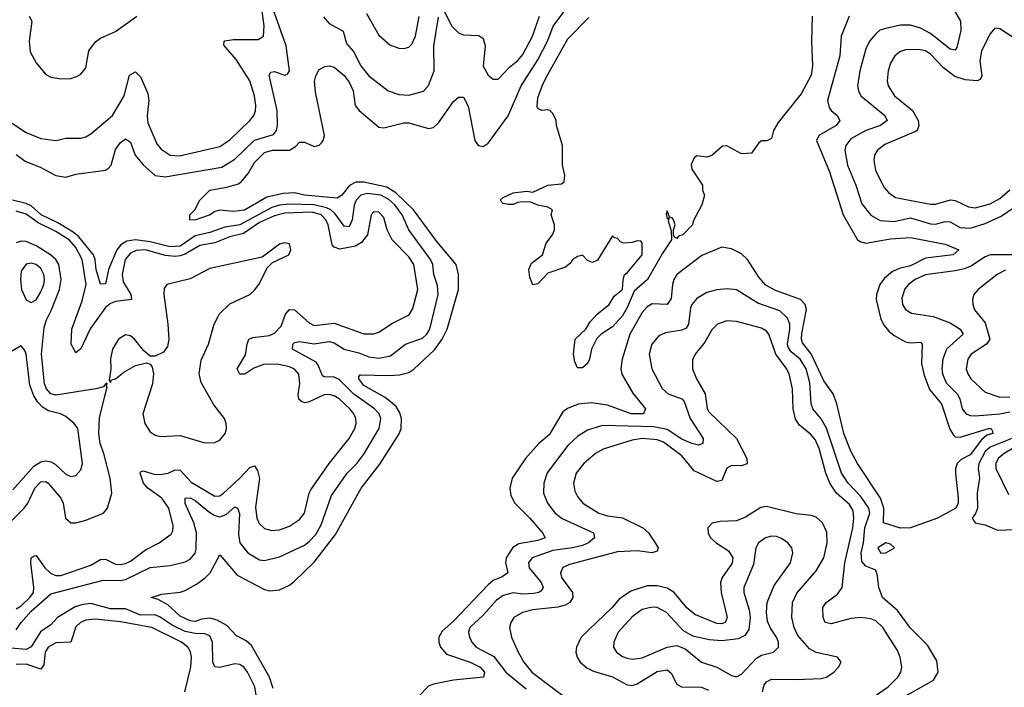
# Model space of a CAD drawing. Header units: inches. Extents: x 1694797 to 1849917, y 907313 to 1017959.
# Tile 681 of 834: x 1835384 to 1839347, y 944569 to 947256. Entities that reach past the tile are written whole.
import ezdxf

# ---------------------------------------------------------------- set-up
doc = ezdxf.new("R2010")
doc.units = ezdxf.units.IN
doc.header["$MEASUREMENT"] = 0
doc.layers.add('B8934', color=7, linetype='Continuous')

msp = doc.modelspace()

# ---------------------------------------------------------------- linework, layer by layer
at = {"layer": 'B8934', "color": 5}
for points, elevation in [([(1839113.2, 947350), (1839171.3, 947250), (1839172.7, 947212.7), (1839156.6, 947143.4), (1839150, 947133.3), (1839130, 947137), (1839050, 947200.9), (1839010, 947222), (1838970, 947233.3), (1838930, 947233.2), (1838870, 947220.9), (1838846.8, 947213.2), (1838830, 947199), (1838805.1, 947170), (1838790, 947138), (1838765.4, 947050), (1838757.2, 946990), (1838760.1, 946970), (1838770.1, 946950), (1838866.3, 946870), (1838876.3, 946850), (1838849.6, 946830.4), (1838790, 946810.3), (1838730, 946775.9), (1838710.1, 946750), (1838705.7, 946730), (1838716.6, 946670), (1838750.1, 946590), (1838774.6, 946514.6), (1838810, 946468.7), (1838847.7, 946447.7), (1838903.9, 946443.9), (1838970, 946458.1), (1839050, 946434.1), (1839070, 946432.7), (1839110, 946442.9), (1839130, 946442.8), (1839170, 946419.2), (1839210, 946417.3), (1839270, 946435.3), (1839335.1, 946464.9), (1839390, 946503.2)], 560), ([(1835290, 946881.2), (1835410, 946801.8), (1835470, 946777.1), (1835530, 946770.1), (1835570, 946778.7), (1835630, 946779.1), (1835650, 946784.6), (1835670, 946796.6), (1835758.1, 946870), (1835804.6, 946950), (1835826.9, 947033.1), (1835850, 947045.5), (1835870, 947026), (1835899.4, 946959.4), (1835904, 946930), (1835897.5, 946870), (1835900.5, 946840.5), (1835935.9, 946755.9), (1835954.2, 946734.2), (1835990, 946711.1), (1836027.8, 946707.8), (1836190, 946745.4), (1836230, 946772.3), (1836310.6, 946850), (1836326.5, 946870), (1836332.8, 946887.2), (1836335, 946910), (1836329.9, 946950), (1836310.6, 947009.4), (1836255, 947095), (1836206.3, 947153.7), (1836206.9, 947170), (1836210, 947171.4), (1836244.3, 947175.7), (1836344.5, 947175.5), (1836365.2, 947190), (1836368.4, 947231.6), (1836360.5, 947290)], 580), ([(1835370, 946713), (1835406.8, 946686.8), (1835470, 946661.3), (1835530, 946629), (1835570, 946622.1), (1835610, 946633.5), (1835729.2, 946650.8), (1835742.4, 946657.6), (1835753, 946670), (1835770, 946732.7), (1835790, 946761.6), (1835810, 946776.5), (1835830, 946763.1), (1835849.5, 946710), (1835883, 946670), (1835930, 946628.6), (1835970, 946623.5), (1836197.4, 946662.6), (1836250, 946694.7), (1836329.1, 946770.9), (1836405.6, 946794.4), (1836418.3, 946810), (1836422.1, 946830), (1836421, 946890), (1836388, 947032), (1836395.1, 947044.9), (1836410, 947047.3), (1836450, 947032.6), (1836462.8, 947037.2), (1836470.4, 947050), (1836457.4, 947150), (1836407.4, 947290)], 560), ([(1836403.9, 944563.9), (1836389.6, 944610), (1836317.3, 944737.3), (1836295.5, 944755.5), (1836256.3, 944776.3), (1836217.7, 944817.7), (1836178.7, 944838.7), (1836150, 944846.5), (1836117.1, 944842.9), (1836090, 944833.3), (1836070, 944836.5), (1836030, 944854.3), (1835980.2, 944900.2), (1835941.5, 944921.5), (1835913.2, 944930), (1835956.6, 944943.4), (1836030, 944951.8), (1836050, 944958), (1836096, 944984), (1836131.3, 945008.7), (1836150.8, 945029.2), (1836190, 945101.6), (1836259.7, 945019.7), (1836370, 944961.8), (1836390, 944957), (1836430, 944961), (1836470, 944979.1), (1836490, 944995.9), (1836570, 945072.5), (1836655.9, 945184.1), (1836758.1, 945370), (1836833.3, 945466.7), (1836911.4, 945588.6), (1836919.5, 945610), (1836920.7, 945650), (1836913.9, 945673.9), (1836899.2, 945699.2), (1836855.6, 945735.6), (1836770, 945783.4), (1836748.8, 945810), (1836750, 945818.8), (1836754.3, 945825.7), (1836870, 945823.5), (1836913.7, 945826.3), (1836950, 945835.1), (1836971.1, 945848.9), (1837053.6, 945926.4), (1837084.6, 945970), (1837104.7, 946010), (1837149.9, 946170), (1837151.2, 946230), (1837140.9, 946270), (1837063.3, 946363.3), (1836969.9, 946490), (1836898.5, 946558.5), (1836861.7, 946581.7), (1836770, 946602.4), (1836737.6, 946602.3), (1836712.1, 946587.9), (1836681.4, 946550), (1836662.4, 946537.6), (1836530, 946549), (1836490, 946558.4), (1836444.2, 946555.8), (1836378.7, 946541.3), (1836289.4, 946489.4), (1836243.2, 946483.2), (1836190, 946489.7), (1836170, 946483.6), (1836150.6, 946470), (1836088.9, 946448.9), (1836069, 946450), (1836069.5, 946470.5), (1836089, 946490), (1836109.2, 946530), (1836149.2, 946570), (1836217.8, 946582.2), (1836264.5, 946595.5), (1836276.3, 946603.7), (1836303.3, 946636.7), (1836330, 946680.8), (1836370, 946720.8), (1836401.2, 946730), (1836470, 946731.2), (1836495, 946745), (1836510, 946762.3), (1836530, 946762.7), (1836570, 946745.6), (1836590, 946751.3), (1836599.2, 946760.8), (1836606, 946770), (1836610.5, 946790), (1836575.4, 946964.6), (1836571.5, 947008.5), (1836576.2, 947030), (1836590, 947056), (1836612.5, 947067.5), (1836630, 947070.5), (1836650, 947064.4), (1836690, 947031), (1836710, 947004.2), (1836727, 946970), (1836734.1, 946910), (1836750.5, 946890.5), (1836830, 946822.6), (1836850, 946820.3), (1836930, 946840.7), (1836950, 946840.5), (1837030, 946818.1), (1837050, 946821.6), (1837070, 946840.2), (1837130, 946926.5), (1837150, 946943.7), (1837170, 946943.8), (1837190, 946907.7), (1837216.6, 946770), (1837230, 946749.3), (1837250, 946746), (1837270, 946758.5), (1837350, 946868.8), (1837403, 946990), (1837470, 947094.1), (1837510, 947172.1), (1837532, 947230), (1837592.3, 947310)], 540), ([(1837090, 947295.8), (1837123.3, 947230), (1837150, 947202.3), (1837170, 947195.5), (1837231.8, 947191.8), (1837250, 947179.5), (1837258, 947150), (1837250, 947068.2), (1837270, 947032.9), (1837290, 947016.5), (1837310, 947016.5), (1837355.6, 947064.4), (1837390, 947091), (1837410, 947115.2), (1837449, 947190), (1837476.2, 947270)], 560), ([(1835422.3, 947270), (1835433.8, 947250), (1835422.5, 947170), (1835427.1, 947127.1), (1835450, 947081.7), (1835490, 947034.9), (1835510, 947025), (1835550, 947017.6), (1835590, 947019.8), (1835612.7, 947027.3), (1835630, 947036.9), (1835650, 947061.7), (1835663.1, 947130), (1835690, 947167.1), (1835710, 947181.9), (1835770, 947208.9), (1835855.4, 947270)], 620), ([(1836607.3, 947267.3), (1836630, 947240.6), (1836686.4, 947210), (1836700.1, 947160.1), (1836727.6, 947127.6), (1836757.8, 947070), (1836790, 947029.4), (1836867, 946970), (1836910, 946954.2), (1836950, 946952.3), (1837010, 946968), (1837030, 946990.3), (1837052.7, 947050), (1837051.1, 947150), (1837070, 947265.5)], 560), ([(1836780.2, 947280.2), (1836830, 947193.8), (1836874.6, 947154.6), (1836910, 947141.5), (1836930, 947139.3), (1836950, 947145.2), (1836962.1, 947157.9), (1836977.3, 947190), (1836991.9, 947268.1)], 580), ([(1838722.7, 947270), (1838690.7, 947190), (1838685.2, 947110), (1838636.4, 946930), (1838642.9, 946902.9), (1838651, 946890), (1838674.4, 946870), (1838685.4, 946850), (1838670.2, 946830), (1838601.5, 946790), (1838592, 946770), (1838643.3, 946643.3), (1838699.5, 946470), (1838756.3, 946370), (1838770, 946361.1), (1838790, 946356.8), (1838890, 946373.7), (1838970, 946379.1), (1839110, 946352.9), (1839163.8, 946330), (1839141, 946310), (1839030, 946295.4), (1838970, 946264.8), (1838925.1, 946254.9), (1838897.9, 946242.1), (1838865.1, 946214.9), (1838846.1, 946190), (1838832.4, 946150), (1838831.9, 946130), (1838851, 946051), (1838864.4, 946024.4), (1838882.2, 946002.2), (1838904.4, 945984.4), (1838950, 945959.8), (1838970, 945955), (1839010, 945957.5), (1839016.8, 945950), (1839014.6, 945870), (1839025.3, 945825.3), (1839047, 945767), (1839094.8, 945710), (1839128.3, 945608.3), (1839143.4, 945583.4), (1839150, 945577.3), (1839170, 945576.1), (1839284, 945610), (1839294, 945610), (1839299.6, 945599.6), (1839301.7, 945590), (1839277, 945583.1), (1839255.1, 945564.9), (1839210, 945503.7), (1839174.1, 945485.9), (1839157.4, 945470), (1839150.4, 945450), (1839150.8, 945430), (1839162.1, 945330), (1839161.1, 945310), (1839152, 945290), (1839077.9, 945250), (1838970, 945211), (1838930, 945209.6), (1838861.3, 945230), (1838862, 945290), (1838849.4, 945329.4), (1838757.1, 945470), (1838730, 945518.8), (1838701.2, 945590), (1838673.6, 945710), (1838658.3, 945750), (1838621.6, 945801.6), (1838570.5, 945910.5), (1838535.2, 945955.2), (1838530.9, 945970), (1838532.8, 945992.8), (1838551.7, 946090), (1838546.4, 946110), (1838527.4, 946130), (1838426, 946166), (1838387.3, 946187.3), (1838359.2, 946219.2), (1838314, 946290), (1838290, 946312.9), (1838250, 946334.1), (1838210, 946340.8), (1838130, 946306.8), (1838029.4, 946230), (1838017.2, 946210), (1838011.8, 946190), (1838005.9, 946134.1), (1837990.1, 946109.9), (1837930, 946111.6), (1837910, 946100.2), (1837890, 946077), (1837840.6, 945990), (1837809.3, 945890), (1837803.6, 945850), (1837808.5, 945828.5), (1837852.8, 945752.8), (1837902.8, 945690), (1837895.8, 945670), (1837845.6, 945670), (1837750, 945704.1), (1837686.3, 945713.7), (1837632.3, 945707.7), (1837589.1, 945690.9), (1837570, 945677.8), (1837515.1, 945584.9), (1837474.3, 945550), (1837420.1, 945490), (1837367.1, 945410), (1837356.6, 945370), (1837360.8, 945340.8), (1837377.2, 945310), (1837437.1, 945250), (1837489.3, 945190), (1837499.1, 945170), (1837470, 945159.7), (1837393.7, 945146.3), (1837369.3, 945130.7), (1837342, 945090), (1837339.1, 945070), (1837348.6, 945030), (1837326.2, 945013.8), (1837290, 944998.5), (1837270, 944981.5), (1837130, 944834.9), (1837085.4, 944794.6), (1837072, 944770), (1837071.3, 944750), (1837077.7, 944730), (1837102.3, 944702.3), (1837198, 944670), (1837237.8, 944650), (1837255.4, 944630), (1837250.7, 944609.3), (1837130, 944597.7), (1837050, 944581.5), (1837030, 944573.4), (1836987.6, 944530)], 540), ([(1838573.5, 947270), (1838571, 947170), (1838575.6, 947070), (1838570, 947033.2), (1838530, 946958), (1838437.3, 946842.7), (1838419.1, 946810), (1838410, 946778), (1838391.1, 946768.9), (1838370, 946768), (1838359.6, 946760.4), (1838330, 946718), (1838290, 946715.3), (1838230, 946748), (1838212.7, 946747.3), (1838170, 946708.7), (1838150, 946702), (1838110, 946708), (1838099.6, 946700.4), (1838086.8, 946673.2), (1838090, 946654), (1838132, 946590), (1838132, 946570), (1838141, 946550), (1838130.4, 946510), (1838094.9, 946445.1), (1838092.4, 946430), (1838054, 946390), (1838035.9, 946384.1), (1838030, 946375.3), (1838020.2, 946380.2), (1838015.3, 946390), (1838015.3, 946410), (1838022, 946430), (1838015.3, 946450), (1838010, 946458), (1838000.4, 946460.4), (1837990, 946486), (1837986.4, 946473.6), (1837990, 946454), (1837998, 946458), (1837994, 946446), (1838006.4, 946406.4), (1838007.7, 946370), (1837970, 946314), (1837911.2, 946210), (1837857.1, 946162.9), (1837830, 946097.8), (1837810, 946063.7), (1837770, 946019.8), (1837724.9, 945990), (1837707.1, 945972.9), (1837685.3, 945930), (1837678.3, 945890), (1837670, 945872.3), (1837650, 945855.1), (1837630, 945854), (1837618.8, 945878.8), (1837613.1, 945910), (1837619.7, 945970), (1837662.4, 946010), (1837680.7, 946039.3), (1837708.9, 946071.1), (1837756.9, 946110), (1837776.6, 946143.4), (1837811.1, 946170), (1837812.7, 946207.3), (1837819, 946230), (1837830, 946237.3), (1837889.7, 946310), (1837890, 946358), (1837884, 946364), (1837870, 946366), (1837850, 946358.4), (1837816.5, 946356.5), (1837802, 946362), (1837790, 946375.3), (1837778, 946378), (1837770, 946386), (1837710, 946288), (1837690, 946278), (1837670, 946286), (1837650, 946308), (1837630, 946302), (1837610, 946288.7), (1837603, 946277), (1837580.9, 946259.1), (1837510, 946235.4), (1837470, 946193.2), (1837450, 946189), (1837437.5, 946217.5), (1837434, 946250), (1837444.4, 946275.6), (1837489.2, 946310), (1837503.9, 946356.1), (1837529, 946390), (1837537.2, 946410), (1837537.2, 946430), (1837524, 946470), (1837528.7, 946490), (1837510, 946501.2), (1837470, 946509.6), (1837441.6, 946521.6), (1837410, 946523), (1837390, 946520.5), (1837370, 946511.3), (1837351.6, 946511.6), (1837330, 946516), (1837318, 946530), (1837330, 946540.5), (1837370, 946558.6), (1837425.5, 946565.5), (1837450, 946562), (1837509.6, 946590.3), (1837565.2, 946594.8), (1837576.5, 946603.5), (1837579, 946630), (1837569, 946670), (1837569.2, 946750), (1837545.2, 946830), (1837544, 946850), (1837530, 946878), (1837518, 946890), (1837510, 946893.2), (1837486, 946890), (1837470, 946898), (1837466.8, 946906.8), (1837470, 946941), (1837490, 946996.4), (1837510, 947035.2), (1837590, 947178.3), (1837675.6, 947264.4)], 520), ([(1839406.5, 947170), (1839330, 947218.8), (1839310, 947222), (1839290, 947198.9), (1839255.1, 947130), (1839249.1, 947090), (1839257.2, 947030), (1839250, 947015.6), (1839238, 947010), (1839190, 947013.1), (1839147.7, 947027.7), (1839102.2, 947062.2), (1839050, 947117.7), (1839030, 947130.9), (1839004, 947136), (1838950, 947133.9), (1838930, 947127.4), (1838906.2, 947110), (1838890, 947081.3), (1838880.1, 947050), (1838876.3, 947010), (1838880.5, 946990), (1838905, 946950), (1838977.4, 946890), (1839000.3, 946850), (1839003.9, 946830), (1838996.2, 946810), (1838990, 946805.5), (1838866, 946754), (1838837.1, 946730), (1838825.5, 946710), (1838821.9, 946690), (1838828.9, 946650), (1838862.2, 946582.2), (1838880.9, 946560.9), (1838910, 946540.1), (1839050, 946513.1), (1839070, 946513.4), (1839131.2, 946531.2), (1839150, 946528.3), (1839202.7, 946502.7), (1839230, 946499.2), (1839290, 946514.3), (1839330, 946535.5), (1839370, 946571.4)], 580), ([(1835370, 944799.3), (1835390.4, 944830), (1835430, 944875.5), (1835510, 944945.3), (1835719.9, 945000.1), (1835790, 944998.8), (1835810, 945002.9), (1835910, 945050.5), (1835990, 945058.6), (1836050, 945073.8), (1836070, 945084.6), (1836090, 945109.2), (1836094.9, 945125.1), (1836095.4, 945190), (1836085.2, 945230), (1836050.9, 945309.1), (1836050, 945330.2), (1836070, 945330.9), (1836090, 945320.6), (1836150, 945271.9), (1836170, 945259.7), (1836190, 945255), (1836215.2, 945264.8), (1836250, 945295.5), (1836261.1, 945290), (1836268.5, 945268.5), (1836264.5, 945184.5), (1836270.6, 945150), (1836302.5, 945110), (1836350, 945082.1), (1836370, 945078.4), (1836430, 945093.9), (1836530, 945141.3), (1836550, 945155.5), (1836575.9, 945184.1), (1836597.5, 945222.5), (1836638.9, 945341.1), (1836702.2, 945430), (1836741.5, 945470), (1836770, 945507), (1836830.8, 945610), (1836838.1, 945650), (1836830.9, 945670), (1836812.8, 945690), (1836728.6, 945748.6), (1836670, 945807.3), (1836650, 945816.3), (1836610, 945818.3), (1836602.5, 945822.5), (1836585.8, 945865.8), (1836577.1, 945877.1), (1836481.8, 945930), (1836483.2, 945950), (1836490, 945956.6), (1836510, 945960.7), (1836570, 945950.7), (1836630, 945960.3), (1836650, 945955.3), (1836690, 945929.7), (1836750, 945915.2), (1836790, 945898.9), (1836830, 945893), (1836876.6, 945903.4), (1836937.8, 945950), (1837005.6, 945974.4), (1837022.9, 945990), (1837034.7, 946010), (1837069.1, 946150), (1837065.8, 946185.8), (1837050.9, 946230), (1837046.6, 946270), (1837038.3, 946290), (1836950.3, 946410), (1836923.3, 946470), (1836893.7, 946510), (1836870, 946531.6), (1836837.5, 946550), (1836783.9, 946556.1), (1836757.7, 946550), (1836738.6, 946530), (1836730.3, 946509.7), (1836722.2, 946450), (1836710, 946422.6), (1836690, 946425.4), (1836654.1, 946474.1), (1836636.9, 946490), (1836619, 946499), (1836570, 946510), (1836470, 946513.2), (1836430, 946509), (1836399.7, 946500.3), (1836270, 946430.6), (1836210, 946420.8), (1836150, 946398.8), (1836090, 946386.1), (1836030, 946344.5), (1835990, 946342), (1835910, 946361.8), (1835850, 946370.4), (1835815.3, 946364.7), (1835791, 946350), (1835774.7, 946330), (1835741.2, 946250), (1835730, 946192.7), (1835710, 946191.5), (1835691.7, 946250), (1835688.5, 946290), (1835681, 946310), (1835621.7, 946381.7), (1835600.1, 946400.1), (1835538.2, 946438.2), (1835470.3, 946470), (1835430, 946506.3), (1835410, 946516.5), (1835355, 946530)], 560), ([(1835370, 944885), (1835390, 944896.9), (1835425.1, 944930), (1835439.2, 944950), (1835441.5, 944970), (1835428.5, 945070), (1835430.6, 945089.4), (1835442.6, 945097.4), (1835450, 945099.8), (1835485.6, 945050), (1835508.5, 945028.5), (1835530, 945018.4), (1835550, 945018.5), (1835670, 945060.1), (1835710, 945083.4), (1835730, 945084.3), (1835770, 945064.3), (1835790, 945062.6), (1835810, 945067.2), (1835830, 945076.6), (1835890, 945122.4), (1835946.2, 945150), (1835994.5, 945185.5), (1836000.9, 945199.1), (1836002, 945218), (1835985.2, 945290), (1835956.9, 945330), (1835899.9, 945370), (1835882.7, 945390), (1835869.1, 945430.9), (1835870, 945436.3), (1835880.7, 945439.3), (1835926.1, 945426.1), (1835950, 945424.6), (1835981.8, 945430), (1836010, 945443.7), (1836030, 945443.1), (1836074.9, 945394.9), (1836170, 945338.3), (1836190, 945339.9), (1836204.3, 945350), (1836269.9, 945410), (1836310, 945453.6), (1836330, 945459.7), (1836341.2, 945441.2), (1836349.3, 945409.3), (1836333.4, 945293.4), (1836338.5, 945250), (1836348.1, 945228.1), (1836370, 945207.8), (1836399.5, 945199.5), (1836430, 945202.1), (1836470, 945216.6), (1836510, 945243.7), (1836530, 945269.2), (1836548.9, 945350), (1836556.2, 945363.8), (1836630.5, 945469.5), (1836709.9, 945570.1), (1836732.6, 945610), (1836738.6, 945630), (1836737.7, 945650), (1836729.9, 945670), (1836713.7, 945690), (1836670, 945729.9), (1836650, 945742.3), (1836630, 945747), (1836610, 945745.4), (1836550, 945717.5), (1836530, 945713.5), (1836518.5, 945718.5), (1836508.3, 945728.3), (1836505.7, 945745.7), (1836512.1, 945792.1), (1836508.5, 945828.5), (1836490, 945849.3), (1836470, 945858.6), (1836428, 945868), (1836370, 945869.6), (1836326.7, 945853.3), (1836290, 945829.3), (1836270, 945828.5), (1836260.2, 945850), (1836292.8, 945907.2), (1836299.5, 945950), (1836307.2, 945970), (1836323.3, 945976.7), (1836390, 945984.6), (1836410, 945993.9), (1836437.3, 946022.7), (1836453.7, 946070), (1836470, 946089.5), (1836490, 946087.7), (1836550, 946035.1), (1836570, 946025.2), (1836650, 946034.1), (1836770, 945991.9), (1836810, 945990.8), (1836830, 945998.1), (1836885.3, 946034.7), (1836952.3, 946067.7), (1836966.5, 946093.5), (1836987.2, 946170), (1836971.1, 946270), (1836950, 946300.8), (1836883.4, 946370), (1836863.7, 946410), (1836850, 946459.8), (1836830, 946481), (1836810, 946482.8), (1836799.3, 946470), (1836783.9, 946390), (1836760.6, 946359.4), (1836735.3, 946344.7), (1836672.5, 946332.5), (1836650, 946339.9), (1836641.8, 946350), (1836625.4, 946430), (1836616, 946450), (1836597.5, 946470), (1836560.9, 946480.9), (1836450, 946476.8), (1836410, 946466.4), (1836350, 946439.4), (1836285.2, 946394.8), (1836230, 946381.5), (1836170, 946357.7), (1836110, 946347.4), (1836050, 946311.8), (1836030, 946305), (1836010, 946302.5), (1835970, 946306.9), (1835890, 946329.7), (1835852.6, 946327.4), (1835830, 946316), (1835809.1, 946290), (1835796.5, 946230), (1835801.2, 946201.2), (1835832.3, 946150), (1835834.8, 946130), (1835770, 946121.5), (1835750, 946113.7), (1835730, 946097.6), (1835668.4, 946011.6), (1835630, 945930.7), (1835610, 945914.8), (1835591.9, 945950), (1835593.7, 946010), (1835636.2, 946123.8), (1835651.2, 946190), (1835636.3, 946290), (1835610, 946339.3), (1835582.8, 946370), (1835530, 946403), (1835458, 946438), (1835410, 946473.3), (1835370, 946485.6)], 580), ([(1835310, 945196.6), (1835402.4, 945290), (1835416.5, 945310), (1835444.8, 945370), (1835470, 945395.2), (1835490, 945396.6), (1835498.6, 945390), (1835550.3, 945330.3), (1835559.2, 945310), (1835569.3, 945249.3), (1835590, 945231.1), (1835610, 945230.9), (1835650, 945241.6), (1835721, 945270), (1835738.1, 945290), (1835754.6, 945350), (1835748.8, 945410), (1835723.2, 945510), (1835708.2, 945550), (1835702.7, 945590), (1835706, 945654), (1835736.6, 945776.6), (1835732.5, 945787.5), (1835738, 945790), (1835732.5, 945792.5), (1835721.7, 945778.3), (1835690.1, 945769.9), (1835530, 945744.4), (1835510, 945750.3), (1835492.1, 945770), (1835483.6, 945790), (1835472.6, 945910), (1835483.4, 946016.6), (1835492.1, 946048), (1835512.5, 946087.5), (1835544.3, 946170), (1835551.7, 946210), (1835541.2, 946270), (1835529.9, 946290), (1835508.6, 946310), (1835450, 946346.2), (1835410, 946362.9), (1835390, 946364.8), (1835370, 946357.8)], 620), ([(1839410, 946310), (1839290, 946309.6), (1839270, 946301.5), (1839215, 946265), (1839186.6, 946253.5), (1839150, 946244.7), (1839030, 946229.5), (1838988.7, 946210), (1838961.9, 946190), (1838947.2, 946172.8), (1838934.7, 946134.7), (1838937.7, 946110), (1838949.2, 946089.2), (1838974.3, 946074.3), (1839061.1, 946061.1), (1839130, 946035.1), (1839169.4, 946010), (1839181.5, 945990), (1839114.4, 945930), (1839099.6, 945890), (1839095.5, 945850), (1839098.5, 945830), (1839113.6, 945793.6), (1839158.1, 945750), (1839168, 945730), (1839177.4, 945690), (1839194.4, 945670), (1839210, 945663), (1839230, 945661), (1839330, 945669), (1839370, 945677)], 560), ([(1839352.3, 946247.7), (1839318.6, 946230), (1839241.8, 946170), (1839224.4, 946150), (1839218.8, 946130), (1839220.9, 946110), (1839228, 946088), (1839270, 946035.2), (1839289.1, 945970), (1839276, 945950), (1839213.4, 945910), (1839200.1, 945890), (1839194.1, 945850), (1839200.1, 945830), (1839213, 945810), (1839270, 945756.6), (1839330, 945735.9), (1839370, 945737.2)], 580), ([(1838908.4, 944510), (1839063, 944597), (1839081.7, 944630), (1839075.3, 944675.3), (1839038.4, 944738.4), (1838970, 944807.3), (1838917.1, 944877.1), (1838857.7, 944930), (1838842, 944970), (1838837.6, 945017.6), (1838830, 945039.5), (1838790, 945055.6), (1838774.6, 945074.6), (1838770.8, 945110), (1838780.2, 945150), (1838786.3, 945210), (1838806.1, 945270), (1838801.6, 945290), (1838770, 945337.2), (1838719, 945390), (1838692.2, 945430), (1838631.4, 945611.4), (1838610, 945649.3), (1838576.6, 945690), (1838570.3, 945710.3), (1838565.3, 945794.7), (1838549.6, 945850), (1838526.4, 945890), (1838490, 945919.1), (1838477.5, 945937.5), (1838474.2, 945950), (1838484.8, 946010), (1838483.9, 946030), (1838474.6, 946054.6), (1838443.6, 946083.6), (1838354.8, 946114.8), (1838270, 946169.1), (1838232.1, 946172.1), (1838190, 946168.7), (1838150, 946157.4), (1838110, 946134), (1838090.2, 946110), (1838084.5, 946095.5), (1838075.8, 946030), (1838066.4, 946013.6), (1838050, 946005.6), (1837984.2, 945995.8), (1837957.3, 945982.7), (1837928.6, 945950), (1837917.7, 945910), (1837928.9, 945850), (1837970, 945771.4), (1837993.8, 945750), (1838050, 945730.1), (1838059.4, 945719.4), (1838082.6, 945650), (1838135.4, 945570), (1838134.3, 945550), (1838116.3, 945543.7), (1838090, 945549.5), (1838050, 945567.8), (1837990, 945606.7), (1837937.2, 945617.2), (1837730, 945622.2), (1837670, 945603.2), (1837630, 945578.3), (1837590, 945541.6), (1837507.8, 945432.2), (1837494, 945390), (1837493.3, 945350), (1837508.8, 945310), (1837539.4, 945270), (1837568.2, 945248.2), (1837693.7, 945190), (1837698.5, 945170), (1837674.4, 945150), (1837650, 945139.9), (1837610, 945129.7), (1837530, 945119.4), (1837447.1, 945090), (1837431.9, 945070), (1837434.7, 945050), (1837482.7, 944990), (1837490.7, 944970), (1837483.2, 944956.8), (1837474.3, 944950), (1837453.5, 944946.5), (1837410, 944943.8), (1837370, 944948.5), (1837330, 944938.4), (1837302, 944918), (1837250, 944859.3), (1837196.3, 944810), (1837190.9, 944790), (1837194.4, 944770), (1837204.3, 944750), (1837221.7, 944730), (1837292.6, 944692.7), (1837341, 944630), (1837422.4, 944562.4)], 560), ([(1838790, 944509.4), (1838879.6, 944570), (1838918.3, 944610), (1838930.8, 944630), (1838934.7, 944650), (1838927.9, 944690), (1838917.3, 944717.3), (1838857.9, 944810), (1838830, 944836.2), (1838810, 944844.7), (1838770.1, 944849.9), (1838730, 944844.9), (1838650, 944824.7), (1838626.9, 944830), (1838618.5, 944850), (1838617.4, 944890), (1838629.9, 944910), (1838675.9, 944944.1), (1838695.1, 944970), (1838706.1, 945070), (1838737.7, 945210), (1838742.2, 945250), (1838738.5, 945278.5), (1838724.2, 945304.2), (1838671.8, 945350), (1838645.2, 945390), (1838629.1, 945430), (1838601.9, 945530), (1838585.9, 945565.9), (1838567.7, 945587.7), (1838523.5, 945623.5), (1838507.6, 945647.6), (1838498.2, 945690), (1838494.8, 945770), (1838480.9, 945830), (1838470, 945852.7), (1838428.3, 945910), (1838399.9, 945990), (1838390, 946002), (1838370, 946014.2), (1838270, 946041.5), (1838230, 946043.7), (1838193.7, 946030), (1838170, 946007.3), (1838142.1, 945957.9), (1838103.2, 945910), (1838092.7, 945887.3), (1838092.7, 945850), (1838108, 945810), (1838142.9, 945750), (1838150.8, 945690.8), (1838157.7, 945677.7), (1838269.6, 945570), (1838311.7, 945490), (1838312.3, 945467.7), (1838290, 945460.7), (1838250, 945460.9), (1838230, 945451.2), (1838210, 945401.2), (1838190, 945397.5), (1838099.3, 945439.3), (1838050, 945499.7), (1837975.1, 945555.1), (1837950, 945565), (1837890.3, 945569.7), (1837850, 945564), (1837732.7, 945527.3), (1837701.4, 945510), (1837655.1, 945470), (1837624.1, 945430), (1837612.9, 945390), (1837618.7, 945358.7), (1837630, 945336.5), (1837651.1, 945310), (1837715.8, 945270), (1837750, 945259.4), (1837810, 945250.5), (1837892.3, 945210), (1837914.8, 945190), (1837942.4, 945150), (1837953.8, 945130), (1837950, 945117), (1837930.1, 945109.9), (1837870, 945118.2), (1837790, 945114.5), (1837597.5, 945062.5), (1837570, 945051.1), (1837560.5, 945030), (1837565.5, 945010), (1837609.7, 944950), (1837610.4, 944930), (1837598.2, 944910), (1837580.4, 944899.6), (1837550, 944891.1), (1837450, 944880.6), (1837408.7, 944870), (1837373.4, 944850), (1837361.4, 944830), (1837356, 944810), (1837364, 944770), (1837390.8, 944710), (1837414, 944670), (1837446, 944630), (1837610, 944506.3)], 580), ([(1835357.2, 945362.8), (1835441, 945459), (1835470, 945476.1), (1835490, 945479.7), (1835510, 945476), (1835526.5, 945466.5), (1835570, 945426), (1835590, 945417.6), (1835610, 945420.9), (1835630, 945443.8), (1835637.7, 945470), (1835618, 945610), (1835604.2, 945630), (1835570, 945658.4), (1835548.8, 945668.8), (1835500.9, 945680.9), (1835476.3, 945696.3), (1835456.8, 945716.8), (1835441.8, 945741.8), (1835425.4, 945785.4), (1835410, 945909.6), (1835404.7, 945924.7), (1835390, 945943.5), (1835330, 945908.7)], 640), ([(1839530, 945615.7), (1839347.3, 945510), (1839322.6, 945490), (1839312.8, 945470), (1839313.3, 945450), (1839365, 945345)], 580), ([(1839377.7, 945570), (1839290, 945534.8), (1839270, 945518), (1839245.1, 945470), (1839241.7, 945450), (1839247.7, 945410), (1839238.7, 945350), (1839239.8, 945290), (1839231.8, 945268.2), (1839217.8, 945250), (1839230.2, 945230.2), (1839270, 945222.3), (1839320.7, 945200.7), (1839390, 945204.4)], 560), ([(1838373.7, 944550), (1838381, 944579), (1838390, 944591.3), (1838410, 944602), (1838510, 944599.7), (1838610, 944603.4), (1838632.2, 944610), (1838661.4, 944630), (1838680.4, 944650), (1838691.1, 944670), (1838675.6, 944690), (1838590, 944709.3), (1838563.1, 944723.1), (1838516.6, 944776.6), (1838501.3, 944810), (1838492.1, 944850), (1838495.5, 944910), (1838512, 944948), (1838590, 945037), (1838620.8, 945090), (1838634.9, 945150), (1838632.7, 945192.7), (1838616.2, 945230), (1838590, 945253.1), (1838570, 945260.5), (1838510, 945266.6), (1838390, 945296.6), (1838367.7, 945292.3), (1838306.3, 945253.7), (1838270, 945239), (1838203.6, 945236.4), (1838171, 945229), (1838154.3, 945210), (1838155, 945190), (1838165.2, 945170), (1838187.7, 945150), (1838237.9, 945117.9), (1838254.4, 945090), (1838251.7, 945068.3), (1838211.6, 945010), (1838205.2, 944990), (1838207.8, 944950), (1838231.5, 944850), (1838223.8, 944830), (1838210, 944824), (1838190, 944824.8), (1838102.2, 944862.2), (1838070, 944888.7), (1838018.7, 944950), (1837990, 944967.6), (1837950, 944976.5), (1837910, 944976.6), (1837844.5, 944955.5), (1837797.2, 944922.8), (1837769.5, 944890), (1837643.7, 944770), (1837625, 944730), (1837623.2, 944710), (1837628.1, 944690), (1837640.9, 944670), (1837666.7, 944646.7), (1837693.3, 944633.3), (1837770.1, 944610.1), (1837830, 944578.8), (1837850, 944576.3), (1837870, 944582.5), (1837950, 944632.3), (1837990, 944639.6), (1838006.1, 944626.1), (1838030, 944581), (1838047.6, 944570), (1838129.3, 944569.3), (1838156.8, 944556.8)], 620), ([(1836359.8, 944390), (1836331.2, 944570), (1836301.7, 944630), (1836288.1, 944648.1), (1836270, 944660.2), (1836250, 944663.1), (1836190, 944648.3), (1836170, 944651.1), (1836161.4, 944670), (1836161, 944750), (1836150, 944775.2), (1836130, 944784.5), (1836090, 944784.8), (1836050, 944793.9), (1835998.6, 944818.6), (1835950, 944851.4), (1835930, 944859.7), (1835870, 944859.3), (1835810, 944883.9), (1835750, 944884.8), (1835670, 944906), (1835637.8, 944902.2), (1835607.8, 944892.2), (1835537.1, 944850), (1835510, 944820.3), (1835468.2, 944791.8), (1835430, 944731.6), (1835410, 944720.4), (1835350, 944726.8)], 560), ([(1836049, 944550), (1836073.3, 944650), (1836075.8, 944690), (1836071.7, 944711.7), (1836061.7, 944730), (1836035.2, 944750), (1835916.2, 944810), (1835790, 944832.8), (1835690, 944843), (1835650, 944838.8), (1835629.3, 944830), (1835610, 944811.4), (1835589.5, 944750.5), (1835530, 944747.8), (1835499.2, 944730), (1835487.1, 944710), (1835480.9, 944659.1), (1835470, 944642), (1835410, 944661.7), (1835370, 944661)], 580)]:
    msp.add_lwpolyline(points, dxfattribs=dict(at, elevation=elevation))
for points, elevation in [([(1836450, 946358), (1836430, 946352.6), (1836360.5, 946299.5), (1836150, 946254.3), (1836070, 946212.2), (1835975.9, 946190), (1835966, 946174), (1835964.7, 946150), (1835980.9, 946030), (1835984.1, 945970), (1835979.6, 945940.4), (1835962.9, 945917.1), (1835930, 945901.4), (1835910, 945901.3), (1835883.5, 945923.5), (1835846.2, 945970), (1835830, 945983.2), (1835810, 945986.7), (1835782.1, 945970), (1835758.3, 945930), (1835750.1, 945890.1), (1835751.4, 945848.6), (1835744.7, 945804.7), (1835750, 945796), (1835754, 945806), (1835770, 945810.4), (1835802.8, 945837.2), (1835850, 945863.7), (1835894.6, 945874.6), (1835910, 945868.7), (1835917.6, 945857.6), (1835923.2, 945830), (1835918.2, 945790), (1835880.3, 945670), (1835887.5, 945630), (1835910, 945597.1), (1835930, 945583.3), (1835950, 945578), (1836030, 945581.6), (1836130, 945552.3), (1836170, 945554.3), (1836190, 945563.8), (1836211.5, 945590), (1836216.2, 945610), (1836214.8, 945630), (1836208.2, 945650), (1836165.7, 945705.7), (1836115.3, 945795.3), (1836106.2, 945830), (1836114.1, 945885.9), (1836144.7, 945950), (1836166.7, 946030), (1836188.5, 946071.5), (1836230, 946111.9), (1836310, 946149.6), (1836330, 946166.7), (1836346.6, 946190), (1836381.5, 946258.5), (1836401.9, 946278.1), (1836467.6, 946310), (1836475.6, 946330), (1836470, 946353.7)], 620), ([(1835430, 946275.3), (1835410, 946271.9), (1835390, 946243.7), (1835387.2, 946210), (1835391, 946170), (1835410, 946128.5), (1835430, 946117), (1835450, 946128.9), (1835470, 946160.2), (1835481.6, 946190), (1835484.7, 946210), (1835481.7, 946230), (1835470, 946253.7), (1835450, 946269.8)], 640), ([(1838410, 945176.8), (1838386.4, 945170), (1838358.3, 945150), (1838346.8, 945130), (1838337.4, 945062.6), (1838299.2, 944970), (1838298.5, 944950), (1838320.1, 944880.1), (1838324.1, 944850), (1838318.9, 944801), (1838303.4, 944776.6), (1838276.1, 944763.9), (1838210, 944756.3), (1838159.6, 944759.6), (1838094.2, 944774.2), (1838056, 944796), (1837987.1, 944870), (1837950, 944889.9), (1837930, 944891.5), (1837890, 944882.4), (1837850, 944852.5), (1837793.8, 944790), (1837776, 944750), (1837775, 944730), (1837786.9, 944710), (1837810, 944692.8), (1837830, 944685.3), (1837850, 944682.5), (1837890, 944687), (1837990, 944729.6), (1838030, 944736.3), (1838063.3, 944723.4), (1838128.8, 944670), (1838189.7, 944649.7), (1838250, 944616.3), (1838270, 944611.2), (1838290, 944621.5), (1838350, 944685.8), (1838370, 944697.7), (1838418, 944710), (1838439.1, 944730), (1838438.2, 944750), (1838430.6, 944770), (1838406.4, 944806.4), (1838394.2, 944834.2), (1838389.8, 944869.8), (1838392.6, 944910), (1838421, 944979), (1838487.2, 945070), (1838496.5, 945110), (1838492, 945130), (1838476.4, 945150), (1838450, 945167.7), (1838430, 945175)], 640), ([(1838870, 945149.7), (1838838.7, 945130), (1838850, 945108.5), (1838870, 945110.3), (1838905.6, 945130), (1838890, 945144.2)], 560)]:
    msp.add_lwpolyline(points, close=True, dxfattribs=dict(at, elevation=elevation))

doc.saveas('drawing.dxf')
